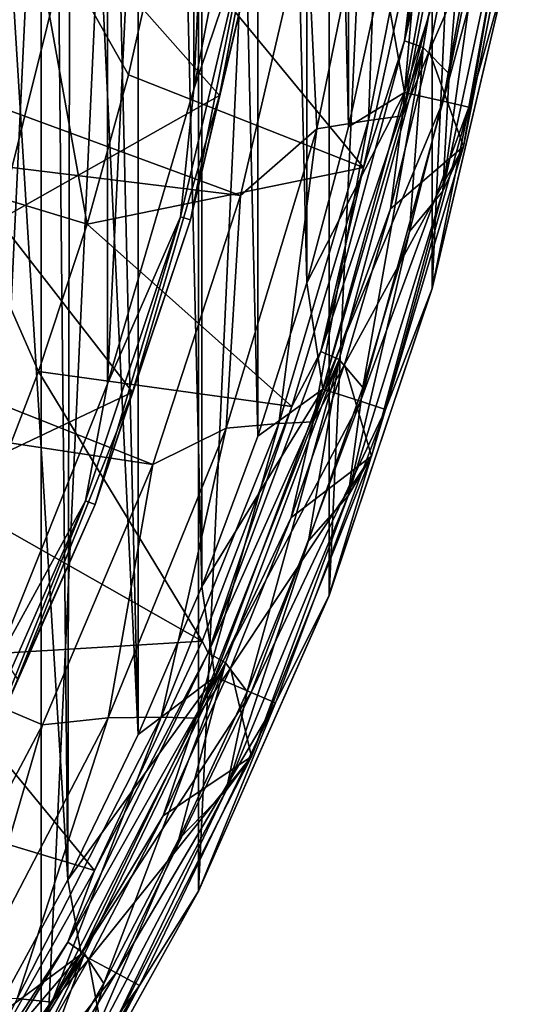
# Model space of a CAD drawing. Header units: metres. Extents: x -23 to 23, y -109 to 23.
# Tile 598 of 656: x 19.41 to 22.74, y -10.99 to -4.53. Entities that reach past the tile are written whole.
import ezdxf

# ---------------------------------------------------------------- set-up
doc = ezdxf.new("R2010")
doc.units = ezdxf.units.M
doc.layers.add('solid_509434_01', color=7, linetype='CONTINUOUS')

msp = doc.modelspace()

# ---------------------------------------------------------------- linework, layer by layer
at = {"layer": 'solid_509434_01'}
for points in [[(18.354542, 13.859776), (19.5541, 12.109192), (18.354542, -13.859776)], [(19.5541, 12.109192), (19.5541, -12.109192), (18.354542, -13.859776)], [(19.5541, 12.109192), (20.589169, 10.25053), (19.5541, -12.109192)], [(20.589169, 10.25053), (20.589169, -10.25053), (19.5541, -12.109192)], [(20.589169, 10.25053), (21.44606, 8.309953), (20.589169, -10.25053)], [(20.192781, -9.223369, 116), (20.192831, 9.223259, 116), (19.730137, 10.175865, 116)], [(19.75, 0, 116), (20.192781, -9.223369, 116), (19.730137, 10.175865, 116)], [(20.192781, -9.223369, 116), (20.609663, -8.250711, 116), (20.192831, 9.223259, 116)], [(20.609663, -8.250711, 116), (20.609707, 8.2506, 116), (20.192831, 9.223259, 116)], [(21.44606, 8.309953), (21.44606, -8.309953), (20.589169, -10.25053)], [(21.44606, 8.309953), (22.122305, 6.292643), (21.44606, -8.309953)], [(20.609663, -8.250711, 116), (20.978037, -7.263582, 116), (20.609707, 8.2506, 116)], [(20.978037, -7.263582, 116), (20.978077, 7.263468, 116), (20.609707, 8.2506, 116)], [(20.978037, -7.263582, 116), (21.299629, -6.256796, 116), (20.978077, 7.263468, 116)], [(21.299629, -6.256796, 116), (21.299662, 6.256681, 116), (20.978077, 7.263468, 116)], [(19.990435, 6.920155, 116), (19.241852, -8.789273, 116), (19.241846, -0.658242, 116)], [(19.990435, 6.920155, 116), (19.990446, -6.920123, 116), (19.241852, -8.789273, 116)], [(19.990435, 6.920155, 116), (20.558002, 4.987086, 116), (19.990446, -6.920123, 116)], [(22.122305, 6.292643), (22.122305, -6.292643), (21.44606, -8.309953)], [(22.122305, 6.292643), (22.607851, 4.227122), (22.122305, -6.292643)], [(21.299629, -6.256796, 116), (21.573851, -5.233609, 116), (21.299662, 6.256681, 116)], [(21.573851, -5.233609, 116), (21.573877, 5.233493, 116), (21.299662, 6.256681, 116)], [(21.573851, -5.233609, 116), (21.798849, -4.200936, 116), (21.573877, 5.233493, 116)], [(20.558002, 4.987086, 116), (20.55801, -4.987054, 116), (19.990446, -6.920123, 116)], [(20.558002, 4.987086, 116), (20.938776, 3.011133, 116), (20.55801, -4.987054, 116)], [(22.607851, 4.227122), (22.607851, -4.227122), (22.122305, -6.292643)], [(20.938776, 3.011133, 116), (20.93878, -3.0111, 116), (20.55801, -4.987054, 116)], [(19.75, 0, 116), (19.647453, -2.005429, 116), (19.730082, -10.175972, 116)], [(19.75, 0, 116), (19.730082, -10.175972, 116), (20.192781, -9.223369, 116)], [(19.647453, -2.005429, 116), (19.345947, -3.974198, 116), (19.730082, -10.175972, 116)], [(22.295567, -2.586845, 117.699059), (21.940001, -4.668605, 117.699059), (22.039251, -3.831905, 117.822166)], [(22.295567, -2.586845, 117.699059), (22.423618, -2.619871, 117.650002), (21.940001, -4.668605, 117.699059)], [(21.940001, -4.668605, 117.699059), (22.423618, -2.619871, 117.650002), (22.064566, -4.712049, 117.650002)], [(22.235086, -4.885962, 117.650002), (22.064566, -4.712049, 117.650002), (22.423618, -2.619871, 117.650002)], [(22.446552, -3.838919, 117.650002), (22.235086, -4.885962, 117.650002), (22.423618, -2.619871, 117.650002)], [(20.725859, -5.028044, 116.300888), (21.109957, -3.035157, 116.300888), (19.75425, -3.929365, 118.138596)], [(20.920675, -3.910752, 116.046921), (20.55801, -4.987054, 116), (20.93878, -3.0111, 116)], [(20.987879, -3.923314, 116.165947), (21.109957, -3.035157, 116.300888), (20.725859, -5.028044, 116.300888)], [(21.941305, -5.007959, 115.939346), (22.301886, -3.020996, 115.939346), (21.798849, -4.200936, 116)], [(22.559431, -3.055882, 115.765907), (22.301886, -3.020996, 115.939346), (21.941305, -5.007959, 115.939346)], [(22.194685, -5.065792, 115.765907), (22.559431, -3.055882, 115.765907), (21.941305, -5.007959, 115.939346)], [(22.731499, -3.079191, 115.506149), (22.559431, -3.055882, 115.765907), (22.194685, -5.065792, 115.765907)], [(22.363972, -5.104431, 115.506149), (22.731499, -3.079191, 115.506149), (22.194685, -5.065792, 115.765907)], [(22.363972, -5.104431, 115.506149), (22.608379, -4.226244, 115.199997), (22.731499, -3.079191, 115.506149)], [(22.105919, -3.153975, 159.877151), (21.703978, -5.190905, 159.877151), (21.927578, -5.162054, 159.558624)], [(21.775734, -3.233693, 160.093643), (21.703978, -5.190905, 159.877151), (22.105919, -3.153975, 159.877151)], [(22.325289, -3.108531, 159.558624), (21.927578, -5.162054, 159.558624), (22.309101, -3.69207, 159.185638)], [(22.105919, -3.153975, 159.877151), (21.927578, -5.162054, 159.558624), (22.325289, -3.108531, 159.558624)], [(14.061496, -3.182636, 160.36026), (13.579521, -4.792542, 160.36026), (20.864208, -5.6852, 160.176529)], [(14.061496, -3.182636, 160.36026), (20.864208, -5.6852, 160.176529), (21.296829, -3.826155, 160.176529)], [(19.75425, -3.929365, 118.138596), (18.507202, -3.250267, 119.872559), (18.091366, -5.077722, 119.872559)], [(21.775734, -3.233693, 160.093643), (21.296829, -3.826155, 160.176529), (21.366114, -5.246403, 160.093643)], [(21.775734, -3.233693, 160.093643), (21.366114, -5.246403, 160.093643), (21.703978, -5.190905, 159.877151)], [(22.741028, -3.279971, 117.851746), (22.309101, -3.69207, 159.185638), (22.103645, -4.737365, 159.185638)], [(22.328022, -5.361668, 117.851746), (22.741028, -3.279971, 117.851746), (22.103645, -4.737365, 159.185638)], [(22.630455, -3.60755, 117.709198), (22.741028, -3.279971, 117.851746), (22.328022, -5.361668, 117.851746)], [(22.193417, -5.655932, 117.709198), (22.446552, -3.838919, 117.650002), (22.630455, -3.60755, 117.709198)], [(22.193417, -5.655932, 117.709198), (22.630455, -3.60755, 117.709198), (22.328022, -5.361668, 117.851746)], [(19.349432, -3.698841, 156.007462), (19.470388, -3.722895, 155.2547), (18.997023, -5.612676, 155.2547)], [(19.856512, -5.873407, 129.534592), (18.997023, -5.612676, 155.2547), (19.470388, -3.722895, 155.2547)], [(20.128149, -4.891839, 129.534592), (19.856512, -5.873407, 129.534592), (19.470388, -3.722895, 155.2547)], [(20.351295, -3.898124, 129.534592), (20.128149, -4.891839, 129.534592), (19.470388, -3.722895, 155.2547)], [(21.927578, -5.162054, 159.558624), (22.103645, -4.737365, 159.185638), (22.309101, -3.69207, 159.185638)], [(22.039251, -3.831905, 117.822166), (21.671602, -5.50029, 117.822166), (20.351295, -3.898124, 129.534592)], [(21.366114, -5.246403, 160.093643), (21.296829, -3.826155, 160.176529), (20.864208, -5.6852, 160.176529)], [(21.940001, -4.668605, 117.699059), (21.671602, -5.50029, 117.822166), (22.039251, -3.831905, 117.822166)], [(22.193417, -5.655932, 117.709198), (22.235086, -4.885962, 117.650002), (22.446552, -3.838919, 117.650002)], [(19.273983, -5.846699, 118.138596), (19.75425, -3.929365, 118.138596), (18.091366, -5.077722, 119.872559)], [(20.725859, -5.028044, 116.300888), (19.75425, -3.929365, 118.138596), (19.273983, -5.846699, 118.138596)], [(21.671602, -5.50029, 117.822166), (20.128149, -4.891839, 129.534592), (20.351295, -3.898124, 129.534592)], [(20.920675, -3.910752, 116.046921), (20.470592, -5.824386, 116.046921), (20.55801, -4.987054, 116)], [(20.53635, -5.843095, 116.165947), (20.470592, -5.824386, 116.046921), (20.920675, -3.910752, 116.046921)], [(20.987879, -3.923314, 116.165947), (20.53635, -5.843095, 116.165947), (20.920675, -3.910752, 116.046921)], [(20.987879, -3.923314, 116.165947), (20.725859, -5.028044, 116.300888), (20.53635, -5.843095, 116.165947)], [(19.345947, -3.974198, 116), (19.22459, -11.102034, 116), (19.730082, -10.175972, 116)], [(21.941305, -5.007959, 115.939346), (21.798849, -4.200936, 116), (21.573851, -5.233609, 116)], [(22.608379, -4.226244, 115.199997), (22.121988, -6.294257, 115.199997), (22.607851, -4.227122)], [(22.363972, -5.104431, 115.506149), (22.121988, -6.294257, 115.199997), (22.608379, -4.226244, 115.199997)], [(22.121988, -6.294257, 115.199997), (22.122305, -6.292643), (22.607851, -4.227122)], [(21.940001, -4.668605, 117.699059), (21.390501, -6.707771, 117.699059), (21.671602, -5.50029, 117.822166)], [(21.940001, -4.668605, 117.699059), (22.064566, -4.712049, 117.650002), (21.390501, -6.707771, 117.699059)], [(21.390501, -6.707771, 117.699059), (22.064566, -4.712049, 117.650002), (21.510904, -6.761849, 117.650002)], [(21.66647, -6.943949, 117.650002), (21.510904, -6.761849, 117.650002), (22.064566, -4.712049, 117.650002)], [(21.974876, -5.921557, 117.650002), (21.66647, -6.943949, 117.650002), (22.064566, -4.712049, 117.650002)], [(22.235086, -4.885962, 117.650002), (21.974876, -5.921557, 117.650002), (22.064566, -4.712049, 117.650002)], [(22.328022, -5.361668, 117.851746), (22.103645, -4.737365, 159.185638), (21.849241, -5.771836, 159.185638)], [(21.927578, -5.162054, 159.558624), (21.849241, -5.771836, 159.185638), (22.103645, -4.737365, 159.185638)], [(13.579521, -4.792542, 160.36026), (12.913908, -6.335608, 160.36026), (20.288296, -7.449327, 160.176529)], [(13.579521, -4.792542, 160.36026), (20.288296, -7.449327, 160.176529), (20.864208, -5.6852, 160.176529)], [(21.671602, -5.50029, 117.822166), (19.856512, -5.873407, 129.534592), (20.128149, -4.891839, 129.534592)], [(22.193417, -5.655932, 117.709198), (21.974876, -5.921557, 117.650002), (22.235086, -4.885962, 117.650002)], [(20.154064, -6.975395, 116.300888), (20.725859, -5.028044, 116.300888), (19.273983, -5.846699, 118.138596)], [(20.470592, -5.824386, 116.046921), (19.990446, -6.920123, 116), (20.55801, -4.987054, 116)], [(20.53635, -5.843095, 116.165947), (20.725859, -5.028044, 116.300888), (20.154064, -6.975395, 116.300888)], [(21.941305, -5.007959, 115.939346), (21.573851, -5.233609, 116), (21.299629, -6.256796, 116)], [(21.404066, -6.954602, 115.939346), (21.941305, -5.007959, 115.939346), (21.299629, -6.256796, 116)], [(22.194685, -5.065792, 115.765907), (21.941305, -5.007959, 115.939346), (21.404066, -6.954602, 115.939346)], [(21.651241, -7.034915, 115.765907), (22.194685, -5.065792, 115.765907), (21.404066, -6.954602, 115.939346)], [(22.363972, -5.104431, 115.506149), (22.194685, -5.065792, 115.765907), (21.651241, -7.034915, 115.765907)], [(21.816383, -7.088573, 115.506149), (22.363972, -5.104431, 115.506149), (21.651241, -7.034915, 115.765907)], [(21.816383, -7.088573, 115.506149), (22.121988, -6.294257, 115.199997), (22.363972, -5.104431, 115.506149)], [(21.927578, -5.162054, 159.558624), (21.3414, -7.169919, 159.558624), (21.849241, -5.771836, 159.185638)], [(21.703978, -5.190905, 159.877151), (21.3414, -7.169919, 159.558624), (21.927578, -5.162054, 159.558624)], [(21.703978, -5.190905, 159.877151), (21.114765, -7.181752, 159.877151), (21.3414, -7.169919, 159.558624)], [(21.366114, -5.246403, 160.093643), (21.114765, -7.181752, 159.877151), (21.703978, -5.190905, 159.877151)], [(21.366114, -5.246403, 160.093643), (20.864208, -5.6852, 160.176529), (20.770882, -7.212233, 160.093643)], [(21.366114, -5.246403, 160.093643), (20.770882, -7.212233, 160.093643), (21.114765, -7.181752, 159.877151)], [(22.328022, -5.361668, 117.851746), (21.849241, -5.771836, 159.185638), (21.546452, -6.793192, 159.185638)], [(21.724823, -7.396592, 117.851746), (22.328022, -5.361668, 117.851746), (21.546452, -6.793192, 159.185638)], [(22.193417, -5.655932, 117.709198), (22.328022, -5.361668, 117.851746), (21.724823, -7.396592, 117.851746)], [(21.671602, -5.50029, 117.822166), (21.200733, -7.068934, 117.822166), (19.856512, -5.873407, 129.534592)], [(21.390501, -6.707771, 117.699059), (21.200733, -7.068934, 117.822166), (21.671602, -5.50029, 117.822166)], [(19.537039, -6.840465, 129.534592), (19.1705, -7.790681, 129.534592), (18.997023, -5.612676, 155.2547)], [(19.856512, -5.873407, 129.534592), (19.537039, -6.840465, 129.534592), (18.997023, -5.612676, 155.2547)], [(20.770882, -7.212233, 160.093643), (20.864208, -5.6852, 160.176529), (20.288296, -7.449327, 160.176529)], [(21.571377, -7.655917, 117.709198), (21.974876, -5.921557, 117.650002), (22.193417, -5.655932, 117.709198)], [(21.571377, -7.655917, 117.709198), (22.193417, -5.655932, 117.709198), (21.724823, -7.396592, 117.851746)], [(21.3414, -7.169919, 159.558624), (21.546452, -6.793192, 159.185638), (21.849241, -5.771836, 159.185638)], [(20.154064, -6.975395, 116.300888), (19.273983, -5.846699, 118.138596), (18.608097, -7.707726, 118.138596)], [(21.200733, -7.068934, 117.822166), (19.537039, -6.840465, 129.534592), (19.856512, -5.873407, 129.534592)], [(20.470592, -5.824386, 116.046921), (19.845863, -7.688328, 116.046921), (19.990446, -6.920123, 116)], [(19.909613, -7.713025, 116.165947), (19.845863, -7.688328, 116.046921), (20.470592, -5.824386, 116.046921)], [(20.53635, -5.843095, 116.165947), (19.909613, -7.713025, 116.165947), (20.470592, -5.824386, 116.046921)], [(20.53635, -5.843095, 116.165947), (20.154064, -6.975395, 116.300888), (19.909613, -7.713025, 116.165947)], [(21.571377, -7.655917, 117.709198), (21.66647, -6.943949, 117.650002), (21.974876, -5.921557, 117.650002)], [(21.404066, -6.954602, 115.939346), (21.299629, -6.256796, 116), (20.978037, -7.263582, 116)], [(21.446857, -8.308568, 115.199997), (21.44606, -8.309953), (22.122305, -6.292643)], [(22.121988, -6.294257, 115.199997), (21.446857, -8.308568, 115.199997), (22.122305, -6.292643)], [(21.816383, -7.088573, 115.506149), (21.446857, -8.308568, 115.199997), (22.121988, -6.294257, 115.199997)], [(12.913908, -6.335608, 160.36026), (19.563143, -9.158499, 160.176529), (20.288296, -7.449327, 160.176529)], [(12.913908, -6.335608, 160.36026), (18.693415, -10.800843, 160.176529), (19.563143, -9.158499, 160.176529)], [(21.390501, -6.707771, 117.699059), (20.651926, -8.686319, 117.699059), (21.200733, -7.068934, 117.822166)], [(21.390501, -6.707771, 117.699059), (21.510904, -6.761849, 117.650002), (20.651926, -8.686319, 117.699059)], [(20.651926, -8.686319, 117.699059), (21.510904, -6.761849, 117.650002), (20.765976, -8.75304, 117.650002)], [(20.90769, -8.939997, 117.650002), (20.765976, -8.75304, 117.650002), (21.510904, -6.761849, 117.650002)], [(21.31036, -7.951094, 117.650002), (20.90769, -8.939997, 117.650002), (21.510904, -6.761849, 117.650002)], [(21.66647, -6.943949, 117.650002), (21.31036, -7.951094, 117.650002), (21.510904, -6.761849, 117.650002)], [(20.611809, -8.609991, 117.822166), (19.1705, -7.790681, 129.534592), (19.537039, -6.840465, 129.534592)], [(21.200733, -7.068934, 117.822166), (20.611809, -8.609991, 117.822166), (19.537039, -6.840465, 129.534592)], [(21.724823, -7.396592, 117.851746), (21.546452, -6.793192, 159.185638), (21.195948, -7.79917, 159.185638)], [(21.3414, -7.169919, 159.558624), (21.195948, -7.79917, 159.185638), (21.546452, -6.793192, 159.185638)], [(19.399752, -8.859577, 116.300888), (20.154064, -6.975395, 116.300888), (18.608097, -7.707726, 118.138596)], [(19.845863, -7.688328, 116.046921), (19.241852, -8.789273, 116), (19.990446, -6.920123, 116)], [(19.909613, -7.713025, 116.165947), (20.154064, -6.975395, 116.300888), (19.399752, -8.859577, 116.300888)], [(21.404066, -6.954602, 115.939346), (20.978037, -7.263582, 116), (20.609663, -8.250711, 116)], [(20.694492, -8.845251, 115.939346), (21.404066, -6.954602, 115.939346), (20.609663, -8.250711, 116)], [(21.651241, -7.034915, 115.765907), (21.404066, -6.954602, 115.939346), (20.694492, -8.845251, 115.939346)], [(21.571377, -7.655917, 117.709198), (21.31036, -7.951094, 117.650002), (21.66647, -6.943949, 117.650002)], [(20.933475, -8.947397, 115.765907), (21.651241, -7.034915, 115.765907), (20.694492, -8.845251, 115.939346)], [(21.816383, -7.088573, 115.506149), (21.651241, -7.034915, 115.765907), (20.933475, -8.947397, 115.765907)], [(20.651926, -8.686319, 117.699059), (20.611809, -8.609991, 117.822166), (21.200733, -7.068934, 117.822166)], [(21.093143, -9.015642, 115.506149), (21.816383, -7.088573, 115.506149), (20.933475, -8.947397, 115.765907)], [(21.093143, -9.015642, 115.506149), (21.446857, -8.308568, 115.199997), (21.816383, -7.088573, 115.506149)], [(21.3414, -7.169919, 159.558624), (20.571795, -9.114871, 159.558624), (21.195948, -7.79917, 159.185638)], [(21.114765, -7.181752, 159.877151), (20.571795, -9.114871, 159.558624), (21.3414, -7.169919, 159.558624)], [(20.770882, -7.212233, 160.093643), (20.288296, -7.449327, 160.176529), (19.995207, -9.114106, 160.093643)], [(20.770882, -7.212233, 160.093643), (19.995207, -9.114106, 160.093643), (20.343367, -9.109337, 159.877151)], [(21.114765, -7.181752, 159.877151), (20.343367, -9.109337, 159.877151), (20.571795, -9.114871, 159.558624)], [(20.770882, -7.212233, 160.093643), (20.343367, -9.109337, 159.877151), (21.114765, -7.181752, 159.877151)], [(21.724823, -7.396592, 117.851746), (21.195948, -7.79917, 159.185638), (20.798504, -8.787545, 159.185638)], [(20.936529, -9.367394, 117.851746), (21.724823, -7.396592, 117.851746), (20.798504, -8.787545, 159.185638)], [(21.571377, -7.655917, 117.709198), (21.724823, -7.396592, 117.851746), (20.936529, -9.367394, 117.851746)], [(19.995207, -9.114106, 160.093643), (20.288296, -7.449327, 160.176529), (19.563143, -9.158499, 160.176529)], [(19.845863, -7.688328, 116.046921), (19.051815, -9.486676, 116.046921), (19.241852, -8.789273, 116)], [(19.113014, -9.51715, 116.165947), (19.051815, -9.486676, 116.046921), (19.845863, -7.688328, 116.046921)], [(19.909613, -7.713025, 116.165947), (19.113014, -9.51715, 116.165947), (19.845863, -7.688328, 116.046921)], [(20.769518, -9.590832, 117.709198), (21.31036, -7.951094, 117.650002), (21.571377, -7.655917, 117.709198)], [(20.769518, -9.590832, 117.709198), (21.571377, -7.655917, 117.709198), (20.936529, -9.367394, 117.851746)], [(19.909613, -7.713025, 116.165947), (19.399752, -8.859577, 116.300888), (19.113014, -9.51715, 116.165947)], [(20.611809, -8.609991, 117.822166), (18.757778, -8.721768, 129.534592), (19.1705, -7.790681, 129.534592)], [(20.571795, -9.114871, 159.558624), (20.798504, -8.787545, 159.185638), (21.195948, -7.79917, 159.185638)], [(20.769518, -9.590832, 117.709198), (20.90769, -8.939997, 117.650002), (21.31036, -7.951094, 117.650002)], [(20.694492, -8.845251, 115.939346), (20.609663, -8.250711, 116), (20.192781, -9.223369, 116)], [(21.446857, -8.308568, 115.199997), (20.588749, -10.251994, 115.199997), (21.44606, -8.309953)], [(21.093143, -9.015642, 115.506149), (20.588749, -10.251994, 115.199997), (21.446857, -8.308568, 115.199997)], [(20.588749, -10.251994, 115.199997), (20.589169, -10.25053), (21.44606, -8.309953)], [(20.611809, -8.609991, 117.822166), (19.904234, -10.116725, 117.822166), (18.757778, -8.721768, 129.534592)], [(20.651926, -8.686319, 117.699059), (19.904234, -10.116725, 117.822166), (20.611809, -8.609991, 117.822166)], [(19.904234, -10.116725, 117.822166), (18.299866, -9.631482, 129.534592), (18.757778, -8.721768, 129.534592)], [(20.651926, -8.686319, 117.699059), (19.730803, -10.586761, 117.699059), (19.904234, -10.116725, 117.822166)], [(20.651926, -8.686319, 117.699059), (20.765976, -8.75304, 117.650002), (19.730803, -10.586761, 117.699059)], [(19.730803, -10.586761, 117.699059), (20.765976, -8.75304, 117.650002), (19.838772, -10.662398, 117.650002)], [(19.965307, -10.856618, 117.650002), (19.838772, -10.662398, 117.650002), (20.765976, -8.75304, 117.650002)], [(20.458811, -9.909656, 117.650002), (19.965307, -10.856618, 117.650002), (20.765976, -8.75304, 117.650002)], [(20.936529, -9.367394, 117.851746), (20.798504, -8.787545, 159.185638), (20.355001, -9.756131, 159.185638)], [(20.571795, -9.114871, 159.558624), (20.355001, -9.756131, 159.185638), (20.798504, -8.787545, 159.185638)], [(20.90769, -8.939997, 117.650002), (20.458811, -9.909656, 117.650002), (20.765976, -8.75304, 117.650002)], [(20.694492, -8.845251, 115.939346), (20.192781, -9.223369, 116), (19.730082, -10.175972, 116)], [(19.8183, -10.664682, 115.939346), (20.694492, -8.845251, 115.939346), (19.730082, -10.175972, 116)], [(20.933475, -8.947397, 115.765907), (20.694492, -8.845251, 115.939346), (19.8183, -10.664682, 115.939346)], [(20.047165, -10.78784, 115.765907), (20.933475, -8.947397, 115.765907), (19.8183, -10.664682, 115.939346)], [(21.093143, -9.015642, 115.506149), (20.933475, -8.947397, 115.765907), (20.047165, -10.78784, 115.765907)], [(20.769518, -9.590832, 117.709198), (20.458811, -9.909656, 117.650002), (20.90769, -8.939997, 117.650002)], [(20.200071, -10.870122, 115.506149), (21.093143, -9.015642, 115.506149), (20.047165, -10.78784, 115.765907)], [(20.200071, -10.870122, 115.506149), (20.588749, -10.251994, 115.199997), (21.093143, -9.015642, 115.506149)], [(19.995207, -9.114106, 160.093643), (19.563143, -9.158499, 160.176529), (19.045832, -10.935499, 160.093643)], [(19.995207, -9.114106, 160.093643), (19.045832, -10.935499, 160.093643), (19.396439, -10.957028, 159.877151)], [(20.343367, -9.109337, 159.877151), (19.396439, -10.957028, 159.877151), (19.625376, -10.980192, 159.558624)], [(19.995207, -9.114106, 160.093643), (19.396439, -10.957028, 159.877151), (20.343367, -9.109337, 159.877151)], [(20.343367, -9.109337, 159.877151), (19.625376, -10.980192, 159.558624), (20.571795, -9.114871, 159.558624)], [(19.045832, -10.935499, 160.093643), (19.563143, -9.158499, 160.176529), (18.693415, -10.800843, 160.176529)], [(20.571795, -9.114871, 159.558624), (19.625376, -10.980192, 159.558624), (20.355001, -9.756131, 159.185638)], [(20.936529, -9.367394, 117.851746), (20.355001, -9.756131, 159.185638), (19.866417, -10.702785, 159.185638)], [(19.969788, -11.257305, 117.851746), (20.936529, -9.367394, 117.851746), (19.866417, -10.702785, 159.185638)], [(20.769518, -9.590832, 117.709198), (20.936529, -9.367394, 117.851746), (19.969788, -11.257305, 117.851746)], [(19.904234, -10.116725, 117.822166), (19.088488, -11.563828, 117.822166), (18.299866, -9.631482, 129.534592)], [(19.794523, -11.444546, 117.709198), (20.458811, -9.909656, 117.650002), (20.769518, -9.590832, 117.709198)], [(19.794523, -11.444546, 117.709198), (20.769518, -9.590832, 117.709198), (19.969788, -11.257305, 117.851746)], [(19.625376, -10.980192, 159.558624), (19.866417, -10.702785, 159.185638), (20.355001, -9.756131, 159.185638)], [(19.794523, -11.444546, 117.709198), (19.965307, -10.856618, 117.650002), (20.458811, -9.909656, 117.650002)], [(19.730803, -10.586761, 117.699059), (19.088488, -11.563828, 117.822166), (19.904234, -10.116725, 117.822166)], [(19.8183, -10.664682, 115.939346), (19.730082, -10.175972, 116), (19.22459, -11.102034, 116)], [(19.554985, -12.107953, 115.199997), (19.5541, -12.109192), (20.589169, -10.25053)], [(20.588749, -10.251994, 115.199997), (19.554985, -12.107953, 115.199997), (20.589169, -10.25053)], [(20.200071, -10.870122, 115.506149), (19.554985, -12.107953, 115.199997), (20.588749, -10.251994, 115.199997)], [(19.730803, -10.586761, 117.699059), (18.635271, -12.392298, 117.699059), (19.088488, -11.563828, 117.822166)], [(19.730803, -10.586761, 117.699059), (19.838772, -10.662398, 117.650002), (18.635271, -12.392298, 117.699059)], [(18.635271, -12.392298, 117.699059), (19.838772, -10.662398, 117.650002), (18.736189, -12.477299, 117.650002)], [(19.8183, -10.664682, 115.939346), (19.22459, -11.102034, 116), (18.675154, -12.002716, 116)], [(18.782543, -12.398249, 115.939346), (19.8183, -10.664682, 115.939346), (18.675154, -12.002716, 116)], [(18.847597, -12.676813, 117.650002), (18.736189, -12.477299, 117.650002), (19.838772, -10.662398, 117.650002)], [(20.047165, -10.78784, 115.765907), (19.8183, -10.664682, 115.939346), (18.782543, -12.398249, 115.939346)], [(19.427704, -11.779976, 117.650002), (18.847597, -12.676813, 117.650002), (19.838772, -10.662398, 117.650002)], [(19.965307, -10.856618, 117.650002), (19.427704, -11.779976, 117.650002), (19.838772, -10.662398, 117.650002)], [(19.969788, -11.257305, 117.851746), (19.866417, -10.702785, 159.185638), (19.333839, -11.625405, 159.185638)], [(19.625376, -10.980192, 159.558624), (19.333839, -11.625405, 159.185638), (19.866417, -10.702785, 159.185638)], [(18.999447, -12.541425, 115.765907), (20.047165, -10.78784, 115.765907), (18.782543, -12.398249, 115.939346)], [(20.200071, -10.870122, 115.506149), (20.047165, -10.78784, 115.765907), (18.999447, -12.541425, 115.765907)], [(19.794523, -11.444546, 117.709198), (19.427704, -11.779976, 117.650002), (19.965307, -10.856618, 117.650002)], [(19.144361, -12.637083, 115.506149), (20.200071, -10.870122, 115.506149), (18.999447, -12.541425, 115.765907)], [(19.144361, -12.637083, 115.506149), (19.554985, -12.107953, 115.199997), (20.200071, -10.870122, 115.506149)], [(19.396439, -10.957028, 159.877151), (18.510281, -12.749849, 159.558624), (19.625376, -10.980192, 159.558624)], [(19.625376, -10.980192, 159.558624), (18.510281, -12.749849, 159.558624), (19.333839, -11.625405, 159.185638)]]:
    msp.add_3dface(points, dxfattribs=at)

doc.saveas('drawing.dxf')
